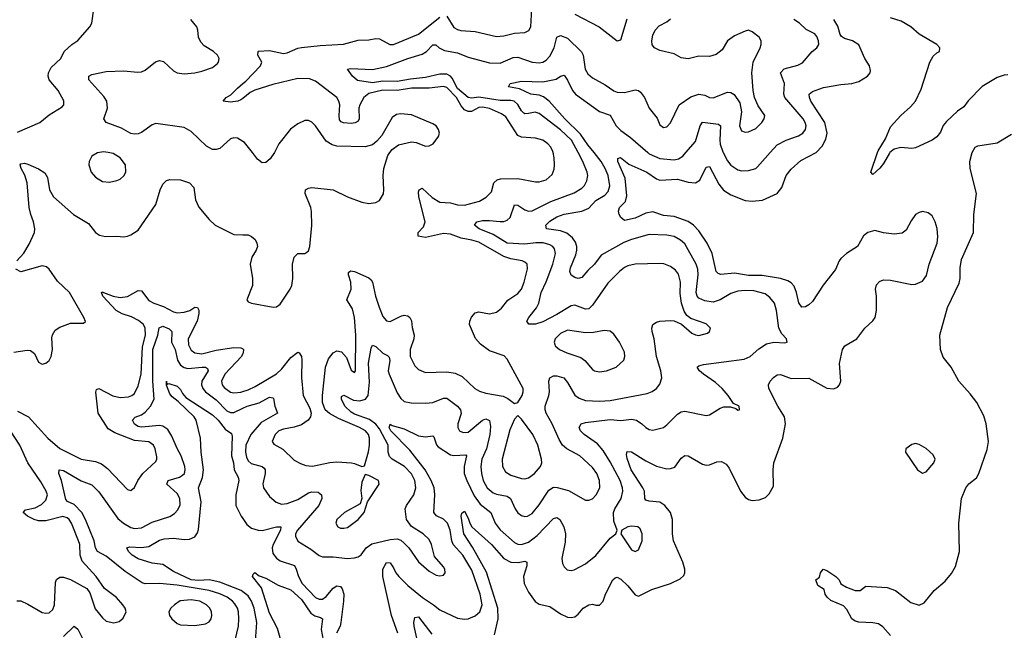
# Model space of a CAD drawing. Header units: inches. Extents: x 1843162 to 1959474, y 907081 to 1016326.
# Tile 519 of 656: x 1908743 to 1914290, y 997306 to 1000750. Entities that reach past the tile are written whole.
import ezdxf

# ---------------------------------------------------------------- set-up
doc = ezdxf.new("R2010")
doc.units = ezdxf.units.IN
doc.header["$MEASUREMENT"] = 0
for name, color, linetype in [('B9000', 7, 'Continuous'), ('B9010', 7, 'Continuous'), ('B9909', 7, 'Continuous'), ('B9919', 7, 'Continuous')]:
    doc.layers.add(name, color=color, linetype=linetype)

msp = doc.modelspace()

# ---------------------------------------------------------------- linework, layer by layer
at = {"layer": 'B9000', "color": 5}
for points, elevation in [([(1908730, 1000114.7), (1908857.2, 1000170), (1908910, 1000213), (1908982.9, 1000257.1), (1908991.8, 1000270), (1908991.3, 1000291.3), (1908960.7, 1000350), (1908909.6, 1000410), (1908903.5, 1000430), (1908905.7, 1000450), (1908920.7, 1000479.3), (1908975.6, 1000530), (1908994.5, 1000570), (1909037, 1000610), (1909070, 1000632.7), (1909137.6, 1000710), (1909149.6, 1000730), (1909161.6, 1000810)], 540), ([(1910000, 1000063.1), (1909970, 1000082), (1909950, 1000083.9), (1909930, 1000078), (1909870, 1000023.5), (1909850, 1000017.3), (1909830, 1000018.2), (1909796.3, 1000036.3), (1909710, 1000118.5), (1909670, 1000142), (1909510, 1000164.7), (1909490, 1000157.2), (1909430, 1000114.1), (1909410, 1000106), (1909390, 1000104.2), (1909370, 1000108.1), (1909316.9, 1000136.9), (1909230, 1000169.9), (1909216.5, 1000190), (1909238.8, 1000250), (1909233.5, 1000290), (1909217, 1000317), (1909133.6, 1000410), (1909132.6, 1000430), (1909150, 1000440.6), (1909230, 1000456.8), (1909330, 1000461.5), (1909406.3, 1000453.7), (1909430, 1000455.6), (1909450, 1000464.2), (1909508.3, 1000511.7), (1909530, 1000518.5), (1909552.8, 1000512.8), (1909610, 1000460.1), (1909630.5, 1000450.5), (1909670, 1000444.8), (1909730, 1000449.2), (1909770, 1000459.3), (1909830, 1000480.4), (1909857.9, 1000502.1), (1909863.7, 1000510), (1909867.1, 1000530), (1909858.6, 1000550), (1909835.2, 1000570), (1909782.5, 1000602.5), (1909763, 1000623), (1909750.8, 1000650), (1909747.1, 1000690), (1909740.5, 1000710), (1909708.3, 1000750)], 520), ([(1910000, 1000305.4), (1909990, 1000297.3), (1909972.2, 1000290), (1909930, 1000284.5), (1909889.3, 1000290), (1909907.3, 1000310), (1909933.7, 1000326.3), (1909970, 1000364.1), (1910000, 1000389.1)], 480), ([(1909242, 1000000), (1909215.8, 1000004.2), (1909192.9, 1000000)], 540)]:
    msp.add_lwpolyline(points, dxfattribs=dict(at, elevation=elevation))
at = {"layer": 'B9010', "color": 5}
for points, elevation in [([(1910000, 1000389.1), (1910016.8, 1000403.2), (1910099.8, 1000490), (1910108.2, 1000510), (1910084.8, 1000550), (1910086, 1000570), (1910088.8, 1000571.2), (1910150, 1000575.5), (1910230, 1000558.9), (1910250, 1000562), (1910310, 1000588.7), (1910330, 1000592.4), (1910435.2, 1000604.8), (1910568.4, 1000611.6), (1910650, 1000633.5), (1910710, 1000636.1), (1910750, 1000643), (1910770, 1000640.7), (1910829.4, 1000609.4), (1910850, 1000610.2), (1910990, 1000667), (1911110, 1000763.8)], 480), ([(1911150, 1000768.9), (1911190, 1000706), (1911210, 1000694), (1911229.2, 1000689.2), (1911310, 1000682.2), (1911430, 1000655.2), (1911470, 1000659.2), (1911530, 1000673), (1911590, 1000676.5), (1911611.8, 1000688.2), (1911622.6, 1000710), (1911629.1, 1000810)], 480), ([(1911870, 1000780.8), (1912008.5, 1000708.5), (1912110, 1000630.5), (1912130, 1000636.3), (1912166.4, 1000753.6)], 480), ([(1913576.2, 1000000), (1913579.6, 1000010), (1913621.9, 1000078.1), (1913650, 1000146), (1913707.1, 1000210), (1913762.4, 1000257.6), (1913790.8, 1000290), (1913822.6, 1000357.4), (1913871.5, 1000510), (1913890, 1000543.7), (1913910, 1000562.5), (1913925.1, 1000570), (1913926.9, 1000590), (1913911.2, 1000610), (1913810, 1000666.9), (1913763, 1000710), (1913710, 1000741.6), (1913650, 1000760.6)], 380), ([(1911889.6, 1000000), (1911851.6, 1000070), (1911790, 1000128.5), (1911670, 1000219.8), (1911647.2, 1000227.2), (1911610, 1000220.2), (1911590, 1000219), (1911583.1, 1000223.1), (1911570, 1000234.8), (1911550, 1000271.8), (1911529.2, 1000289.2), (1911510, 1000293.5), (1911450, 1000294.5), (1911330, 1000313.4), (1911290, 1000306.8), (1911270, 1000310.7), (1911210, 1000361), (1911179.3, 1000419.3), (1911170, 1000430.7), (1911150, 1000442.1), (1911110, 1000442.5), (1911030, 1000422.8), (1910945.3, 1000414.7), (1910870, 1000401.2), (1910790, 1000402), (1910730, 1000393.9), (1910647.3, 1000407.3), (1910618.7, 1000430), (1910589.2, 1000470), (1910606.3, 1000473.7), (1910730, 1000468.9), (1910810, 1000485.7), (1910930, 1000530.6), (1911010, 1000554.2), (1911035.9, 1000570), (1911070, 1000607.2), (1911088, 1000608), (1911107.1, 1000590), (1911136.2, 1000576.2), (1911210, 1000561.8), (1911270, 1000537.2), (1911390, 1000505.7), (1911450, 1000504.5), (1911524.1, 1000535.9), (1911550, 1000538.5), (1911630, 1000510.1), (1911670, 1000506.6), (1911690, 1000510.2), (1911710, 1000521.8), (1911730, 1000544.1), (1911753.5, 1000590), (1911769.4, 1000650.6), (1911790, 1000661.1), (1911830, 1000644.8), (1911908.3, 1000568.3), (1911918, 1000550), (1911929.4, 1000470), (1911944.7, 1000444.7), (1911970, 1000420.7), (1912041.3, 1000381.3), (1912090, 1000348.3), (1912110, 1000341.2), (1912150, 1000338), (1912210, 1000353.1), (1912230, 1000350.4), (1912241.4, 1000341.4), (1912262.4, 1000310), (1912290.4, 1000250), (1912333.9, 1000193.9), (1912350, 1000157.3), (1912370, 1000141.3), (1912390, 1000144.9), (1912410, 1000168), (1912458.3, 1000270), (1912524.7, 1000315.3), (1912570, 1000329.4), (1912603, 1000323), (1912630, 1000311.1), (1912650, 1000309.3), (1912730, 1000341), (1912750, 1000338.8), (1912768.1, 1000328.1), (1912800.6, 1000280.6), (1912809.4, 1000230), (1912798.5, 1000150), (1912810, 1000122.4), (1912830, 1000114.9), (1912850, 1000117.8), (1912890, 1000136.5), (1912925.1, 1000170), (1912938, 1000190), (1912940.5, 1000210), (1912903.8, 1000263.8), (1912882.6, 1000310), (1912874.8, 1000350), (1912867.7, 1000450), (1912876.1, 1000510), (1912915.4, 1000590), (1912921.3, 1000610), (1912919.7, 1000630), (1912909.5, 1000650), (1912870, 1000680.7), (1912850, 1000689.5), (1912830, 1000685.1), (1912770, 1000657.6), (1912730.2, 1000629.7), (1912700.4, 1000579.6), (1912666.6, 1000553.4), (1912630, 1000541), (1912570, 1000543.5), (1912510, 1000528.8), (1912470, 1000534.6), (1912430, 1000556.2), (1912350, 1000575.7), (1912318.9, 1000590), (1912307.4, 1000607.4), (1912304.2, 1000630), (1912310, 1000662), (1912323.5, 1000690), (1912345.2, 1000714.8), (1912390, 1000737.5), (1912410, 1000753.8)], 460), ([(1912971.6, 1000000), (1913010, 1000043.6), (1913061.6, 1000070), (1913130, 1000093.5), (1913155.3, 1000110), (1913170.4, 1000129.6), (1913173.3, 1000150), (1913169.1, 1000170), (1913158.1, 1000190), (1913054.1, 1000310), (1913047.6, 1000330), (1913052.6, 1000390), (1913029.8, 1000450), (1913050, 1000471.7), (1913126.3, 1000493.7), (1913153.1, 1000506.9), (1913207.3, 1000570), (1913233.6, 1000590), (1913245.1, 1000610), (1913243.5, 1000630), (1913235, 1000655), (1913222, 1000670), (1913174.6, 1000694.6), (1913136.4, 1000730), (1913104.4, 1000750)], 440), ([(1913230.3, 1000000), (1913264.4, 1000035.6), (1913285.1, 1000074.9), (1913291.5, 1000110), (1913279.4, 1000170), (1913201.1, 1000290), (1913192.1, 1000310), (1913190.9, 1000330), (1913210, 1000344.7), (1913272.7, 1000367.3), (1913370, 1000384.3), (1913431.3, 1000388.7), (1913470, 1000400.2), (1913519.7, 1000430), (1913534, 1000450), (1913537.2, 1000462.8), (1913530.9, 1000490), (1913505.5, 1000530), (1913470, 1000607.8), (1913435.6, 1000630), (1913390, 1000642.9), (1913373.9, 1000653.9), (1913366.1, 1000666.1), (1913352.2, 1000712.2), (1913329.9, 1000750)], 420), ([(1911979, 1000000), (1911943.9, 1000043.9), (1911903.2, 1000103.2), (1911814.8, 1000190), (1911725.6, 1000290), (1911693.8, 1000313.8), (1911670, 1000323.7), (1911622.9, 1000330), (1911559.2, 1000359.2), (1911497.2, 1000370), (1911507.3, 1000390), (1911570, 1000403.2), (1911690, 1000399.4), (1911765.9, 1000414.1), (1911790, 1000431.4), (1911810, 1000436), (1911830, 1000408.9), (1911857.2, 1000350), (1911875.5, 1000330), (1912010, 1000230.9), (1912070.1, 1000210.1), (1912104.3, 1000150), (1912130, 1000124.8), (1912184.5, 1000084.5), (1912281.6, 1000000)], 440), ([(1914310, 1000438.5), (1914290, 1000437.2), (1914250, 1000423.9), (1914166.5, 1000373.5), (1914087.7, 1000292.3), (1914061.9, 1000258.1), (1914026.6, 1000233.4), (1913964.7, 1000175.3), (1913946.7, 1000153.2), (1913930, 1000114.7), (1913910, 1000088.5), (1913884, 1000070), (1913790, 1000027.1), (1913770, 1000023.5), (1913707.7, 1000027.7), (1913670, 1000019.8), (1913645.9, 1000000)], 380), ([(1911748.4, 1000000), (1911746.9, 1000006.9), (1911735.4, 1000030), (1911718, 1000050), (1911689.8, 1000069.8), (1911650, 1000081.6), (1911570, 1000086), (1911550, 1000095.7), (1911481.6, 1000201.6), (1911457.6, 1000217.6), (1911390, 1000249.5), (1911350, 1000256.8), (1911330, 1000253.8), (1911288, 1000232), (1911270, 1000231), (1911250, 1000241), (1911230, 1000264.3), (1911204.6, 1000310), (1911150, 1000366.7), (1911130, 1000373.1), (1911050, 1000363), (1910950, 1000363.5), (1910870, 1000350.7), (1910790, 1000351.4), (1910710, 1000332.3), (1910681.5, 1000310), (1910659, 1000270), (1910654.2, 1000250), (1910654.9, 1000190), (1910650, 1000178), (1910632.9, 1000167.1), (1910610, 1000164.3), (1910567.5, 1000167.5), (1910554, 1000174), (1910545.3, 1000185.3), (1910542.3, 1000210), (1910546.8, 1000270), (1910541.9, 1000290), (1910529.9, 1000310), (1910410, 1000402.6), (1910375.1, 1000415.1), (1910310, 1000417.1), (1910170, 1000384.3), (1910067.2, 1000352.8), (1910041, 1000339), (1910000, 1000305.4)], 480), ([(1910828.7, 1000000), (1910841.8, 1000018.2), (1910877.1, 1000042.9), (1910950, 1000061.1), (1910977.3, 1000057.3), (1911030, 1000036.9), (1911050, 1000038.3), (1911073, 1000050), (1911103, 1000090), (1911107.8, 1000110), (1911103.6, 1000130), (1911089.6, 1000150), (1911070, 1000162.6), (1910950, 1000213.2), (1910890, 1000218.6), (1910865.6, 1000214.4), (1910841.3, 1000198.7), (1910783, 1000097), (1910755.9, 1000064.1), (1910730, 1000043.9), (1910690, 1000032), (1910530, 1000035.8), (1910503.2, 1000043.2), (1910470, 1000064.5), (1910410, 1000151), (1910390, 1000171.7), (1910370, 1000181.1), (1910350, 1000180.2), (1910310, 1000162.8), (1910268.2, 1000131.8), (1910203.2, 1000050), (1910179, 1000001), (1910178.4, 1000000)], 520), ([(1912496.7, 1000000), (1912550, 1000063.1), (1912576.8, 1000150), (1912590, 1000172.2), (1912679.5, 1000159.5), (1912690.8, 1000150), (1912687, 1000070), (1912690, 1000046.7), (1912703.9, 1000003.9), (1912706, 1000000)], 440), ([(1914109.9, 1000000), (1914110, 1000000.2), (1914127.1, 1000030), (1914141.6, 1000038.4), (1914250, 1000054.6), (1914330, 1000104.2)], 380), ([(1910054.7, 1000000), (1910010, 1000056.8), (1910000, 1000063.1)], 520)]:
    msp.add_lwpolyline(points, dxfattribs=dict(at, elevation=elevation))
at = {"layer": 'B9909', "color": 5}
for points, elevation in [([(1909192.9, 1000000), (1909182, 999998), (1909150, 999979.3), (1909134.9, 999950), (1909132.4, 999930), (1909146.4, 999890), (1909170, 999861.6), (1909210, 999836.4), (1909250, 999833.7), (1909290, 999842), (1909310, 999850.5), (1909330, 999868), (1909340.7, 999890), (1909339.6, 999930), (1909309.6, 999970), (1909270, 999995.5), (1909242, 1000000)], 540), ([(1908727.8, 999390), (1908766.5, 999433.5), (1908797.3, 999482.7), (1908825.9, 999550), (1908828.8, 999570), (1908821.3, 999610), (1908805.2, 999650), (1908796, 999690), (1908785.7, 999830), (1908772.2, 999872.2), (1908751.1, 999910), (1908745.4, 999930), (1908750, 999936.4), (1908770, 999940.3), (1908790, 999934.9), (1908848.5, 999908.5), (1908885.7, 999885.7), (1908900.3, 999860.3), (1908911.6, 999790), (1908933, 999750), (1909045.7, 999650), (1909130, 999600.3), (1909170, 999548.7), (1909193.8, 999533.8), (1909226.9, 999526.9), (1909289.1, 999529.1), (1909330, 999524.4), (1909350, 999527.8), (1909370, 999535.3), (1909410, 999563.1), (1909510, 999706.7), (1909534, 999790), (1909550, 999822.4), (1909570, 999841.7), (1909590, 999848.9), (1909650, 999846.5), (1909700.5, 999830), (1909723.8, 999803.8), (1909733.9, 999733.9), (1909752.7, 999692.7), (1909810, 999622), (1909844.9, 999590), (1909950, 999538), (1910000, 999536.8)], 520), ([(1908710, 998873.9), (1908786.1, 998886.1), (1908803.7, 998883.7), (1908826.7, 998866.7), (1908850, 998818), (1908870, 998807), (1908890, 998811.8), (1908910, 998827.2), (1908920.8, 998850), (1908928, 998890), (1908924.4, 998955.6), (1908927.5, 998972.5), (1908942.2, 998997.8), (1908970, 999016), (1909030, 999038.6), (1909102, 999038), (1909113.2, 999046.8), (1909104.5, 999070), (1909023, 999210), (1908955.5, 999275.5), (1908910, 999341.6), (1908894.8, 999354.8), (1908870, 999361), (1908750, 999328.1), (1908722, 999342)], 520), ([(1908730, 998541), (1908792.2, 998510), (1908901.5, 998390), (1908970, 998330.2), (1909090, 998271.6), (1909170, 998257.7), (1909203.8, 998243.8), (1909237.5, 998217.5), (1909350, 998100.4), (1909370, 998094), (1909389.6, 998110.4), (1909408, 998150), (1909436.4, 998190), (1909510, 998257.1), (1909515.8, 998270), (1909515.5, 998284.5), (1909507, 998330), (1909497.2, 998350), (1909470, 998368), (1909390, 998376.2), (1909278.7, 998418.7), (1909242.2, 998442.2), (1909184.7, 998530), (1909171.9, 998648.1), (1909176.1, 998663.9), (1909190, 998670.2), (1909268.9, 998628.9), (1909310, 998618.6), (1909356.7, 998623.3), (1909375.1, 998630), (1909390, 998641.8), (1909410, 998685.3), (1909427.5, 998750), (1909435, 998905), (1909451.2, 998970), (1909450.6, 999010), (1909441.1, 999030), (1909412.6, 999052.6), (1909373.5, 999073.5), (1909321, 999090), (1909286.6, 999110), (1909211.1, 999190), (1909203.5, 999210), (1909205.9, 999214.1), (1909270, 999190.9), (1909310, 999183.2), (1909350, 999188.8), (1909410, 999221.8), (1909430, 999220.8), (1909470, 999165), (1909498.3, 999150), (1909552.8, 999132.8), (1909610, 999101.6), (1909630, 999097), (1909670, 999099.9), (1909701.5, 999110), (1909730, 999128.5), (1909745.9, 999125.9), (1909752.1, 999112.1), (1909752.5, 999092.5), (1909743.3, 999050), (1909691.6, 998950), (1909694.8, 998914.8), (1909710, 998885.4), (1909730.6, 998870.6), (1909770, 998865.7), (1909850, 998885.1), (1909950, 998899.9), (1909990, 998899.7), (1910000, 998893.2)], 480), ([(1909958, 997250), (1909976.7, 997330), (1909977.5, 997370), (1909975.9, 997410), (1909969.9, 997430), (1909954.8, 997454.8), (1909942.1, 997470), (1909912.3, 997492.3), (1909871.6, 997511.6), (1909811.1, 997531.1), (1909630, 997560.6), (1909530, 997569.5), (1909450, 997568.8), (1909433.8, 997573.8), (1909336.9, 997636.9), (1909230, 997723.7), (1909181.6, 997750), (1909171.2, 997771.2), (1909163.3, 997810), (1909114.8, 997930), (1909093.5, 997970), (1909050, 998014.9), (1909013, 998033), (1909003.2, 998043.2), (1908979.4, 998150), (1908964.2, 998190), (1908966, 998210), (1908990, 998206.5), (1909089, 998149), (1909150, 998125.8), (1909190, 998086.5), (1909296.8, 997936.8), (1909328.3, 997910), (1909370, 997886.5), (1909390, 997880.5), (1909430, 997883.5), (1909490, 997916), (1909590, 997948.5), (1909614.7, 997965.3), (1909634.2, 997985.8), (1909646.6, 998013.4), (1909646.1, 998050), (1909630, 998077.6), (1909572.8, 998130), (1909579.2, 998150), (1909643.5, 998170), (1909660, 998180), (1909671.2, 998190), (1909676.2, 998210), (1909674.2, 998230), (1909653.1, 998290), (1909630, 998331), (1909601.3, 998401.3), (1909577.8, 998437.8), (1909550, 998457.4), (1909530, 998460.9), (1909430, 998451.6), (1909410, 998456.1), (1909390, 998469.2), (1909378.5, 998490), (1909393.1, 998506.9), (1909430, 998521.6), (1909450, 998535.6), (1909479.6, 998570), (1909500.1, 998610), (1909493.1, 998710), (1909493.4, 998890), (1909521, 998970), (1909529, 999011), (1909550, 999020.6), (1909585.5, 999005.5), (1909600.2, 998990), (1909598.5, 998930), (1909618.3, 998890), (1909632.2, 998830), (1909650, 998800.8), (1909670, 998787.7), (1909690, 998782.8), (1909770.5, 998790.5), (1909790.6, 998790), (1909802, 998782), (1909805.8, 998770), (1909769.6, 998710), (1909768, 998690), (1909775.8, 998670), (1909790.1, 998650), (1909850, 998606.3), (1909910, 998543.6), (1909930, 998534.1), (1909950, 998533.7), (1910000, 998558)], 460), ([(1910000, 998866.1), (1909992.2, 998850), (1909898.8, 998750), (1909880.1, 998710), (1909884.4, 998690), (1909895.2, 998675.1), (1909930, 998649.5), (1909950, 998645), (1909990, 998649.6), (1910000, 998652.7)], 480), ([(1910000, 997523.2), (1909990.4, 997530.4), (1909870, 997577.2), (1909810, 997590.3), (1909750, 997586.2), (1909710, 997591.2), (1909610, 997637.5), (1909550, 997677.6), (1909490, 997683.5), (1909410, 997708.6), (1909376, 997730), (1909356.9, 997750), (1909347.8, 997770), (1909363.3, 997776.7), (1909430, 997772.7), (1909470, 997778), (1909530, 997813.4), (1909557.9, 997822.1), (1909610, 997824.6), (1909670, 997817.5), (1909699.9, 997820.1), (1909730, 997833.7), (1909744.5, 997855.5), (1909750, 997874), (1909765.7, 998030), (1909749.9, 998110), (1909773, 998167), (1909779.2, 998210), (1909766.4, 998310), (1909762.1, 998390), (1909736.8, 998490), (1909726, 998510), (1909637, 998597), (1909602, 998622), (1909590, 998639.5), (1909570, 998689), (1909570, 998710.8), (1909572, 998692), (1909582.7, 998697.3), (1909630, 998683.2), (1909650, 998663.6), (1909661.1, 998641.1), (1909679.5, 998619.5), (1909830, 998521), (1909861.2, 998490), (1909900.2, 998440.2), (1909936.6, 998416.6), (1909940.7, 998400.7), (1909936.8, 998290), (1909948.6, 998250), (1909952.3, 998210), (1909973.3, 998170), (1909978.1, 998150), (1909961.6, 998070), (1909960.5, 998010), (1909991.6, 997950), (1910000, 997937.1)], 440), ([(1908727.9, 997472.1), (1908750, 997471.3), (1908790, 997453.8), (1908870, 997407), (1908890, 997402.3), (1908910, 997404.2), (1908930, 997422.6), (1908940.2, 997450), (1908944.3, 997575.7), (1908950, 997591.8), (1908970, 997605.3), (1908990, 997605.8), (1909030, 997592.2), (1909121.1, 997541.1), (1909137.7, 997517.7), (1909167.8, 997427.8), (1909210, 997375.3), (1909230, 997358), (1909272.9, 997347.1), (1909304.2, 997355.8), (1909325.3, 997374.7), (1909343.6, 997410), (1909338, 997430), (1909324.7, 997450), (1909289.6, 997490), (1909221.3, 997541.3), (1909174.2, 997610), (1909096.1, 997696.1), (1909083.2, 997730), (1909081.5, 997790), (1909075.3, 997810), (1909035.6, 997910), (1909021.8, 997930), (1909010, 997939.9), (1908987, 997947), (1908890, 997923.2), (1908850, 997923.7), (1908825.3, 997930), (1908787, 997950), (1908762.6, 997970), (1908775.5, 997984.5), (1908830, 997995.7), (1908865.4, 998014.6), (1908890, 998039.3), (1908899.4, 998070), (1908892.8, 998090), (1908862.7, 998142.7), (1908789.9, 998250), (1908745, 998350), (1908692.3, 998430)], 480), ([(1908990, 997271), (1909050, 997328.9), (1909070, 997311.7), (1909110, 997232.8)], 460)]:
    msp.add_lwpolyline(points, dxfattribs=dict(at, elevation=elevation))
at = {"layer": 'B9909', "color": 5, "elevation": 480}
msp.add_lwpolyline([(1909710, 997478), (1909648.2, 997471.8), (1909614.9, 997450), (1909594.9, 997430), (1909583.8, 997410), (1909586.7, 997390), (1909600.4, 997370), (1909630, 997344.6), (1909650, 997336), (1909730, 997332.6), (1909790, 997342.6), (1909810, 997354.4), (1909821.1, 997370), (1909826.2, 997390), (1909823.5, 997410), (1909813.8, 997430), (1909795.6, 997450), (1909757.6, 997470)], close=True, dxfattribs=at)
at = {"layer": 'B9919', "color": 5}
for points, elevation in [([(1910000, 998558), (1910024.8, 998570), (1910091.7, 998588.3), (1910150, 998620.7), (1910170, 998617.6), (1910173.1, 998613.1), (1910181.4, 998570), (1910195.9, 998530), (1910102.9, 998477.1), (1910044.8, 998410), (1910017.1, 998350), (1910016.3, 998310), (1910021.7, 998281.7), (1910030, 998261.8), (1910046.7, 998246.7), (1910110.1, 998230.1), (1910120, 998220), (1910126.2, 998210), (1910126, 998190), (1910112.6, 998132.6), (1910117.7, 998110), (1910150, 998060.4), (1910187.7, 998027.7), (1910218, 998018), (1910250, 998020.2), (1910310, 998043.8), (1910370, 998081.9), (1910390, 998086.5), (1910424, 998084), (1910444.2, 998070), (1910446.2, 998050), (1910428.1, 998010), (1910307.9, 997870), (1910297.7, 997850), (1910296.7, 997836.7), (1910310, 997808.2), (1910383.2, 997763.2), (1910430, 997727.8), (1910450, 997720.8), (1910510, 997720.2), (1910590, 997711), (1910630, 997713.8), (1910650, 997719.2), (1910668, 997732), (1910695.3, 997770), (1910726.6, 997793.4), (1910830, 997818.5), (1910870, 997822.2), (1910890, 997814), (1910910, 997796.9), (1910935, 997770), (1910990, 997692), (1911050, 997639.5), (1911090, 997616.4), (1911110, 997613), (1911130, 997617.3), (1911140.9, 997630), (1911138.7, 997650), (1911130, 997663.7), (1911081.1, 997721.1), (1911062.5, 997790), (1911050, 997817.2), (1911016.4, 997850), (1910950.9, 997890.9), (1910922.6, 997930), (1910915.4, 997990), (1910922.4, 998010), (1910964.5, 998070), (1910975.4, 998110), (1910968.5, 998150), (1910950, 998187.4), (1910911.2, 998230), (1910842.2, 998270), (1910825.8, 998285.8), (1910818.8, 998310), (1910818.7, 998350), (1910770, 998441.2), (1910750, 998468.4), (1910714.2, 998494.2), (1910630, 998524.8), (1910610, 998536.4), (1910575, 998570), (1910556.1, 998610), (1910556.2, 998623.8), (1910570, 998632.1), (1910623, 998603), (1910660.4, 998599.5), (1910690.6, 998609.4), (1910706.6, 998630), (1910714.8, 998705.2), (1910707.9, 998812.1), (1910722.8, 998897.2), (1910730, 998913.4), (1910750, 998906), (1910790, 998868.2), (1910815.7, 998855.7), (1910825.4, 998845.4), (1910827.7, 998827.7), (1910820.1, 998770), (1910825.3, 998750), (1910870, 998644.9), (1910890, 998613.8), (1910910, 998596.9), (1910949.3, 998589.3), (1911030, 998586.2), (1911070, 998591), (1911130, 998615.5), (1911150, 998615.2), (1911209.2, 998569.2), (1911226, 998550), (1911230.8, 998529.3), (1911211.4, 998470), (1911211.7, 998450), (1911221.3, 998430), (1911240.9, 998420.9), (1911270, 998423.5), (1911350, 998491.6), (1911370, 998498.9), (1911389.3, 998489.3), (1911395.5, 998455.5), (1911391.5, 998410), (1911372.6, 998330), (1911347.8, 998270), (1911340.9, 998230), (1911344.5, 998190), (1911354.8, 998150), (1911376.8, 998110), (1911410, 998082), (1911430, 998073.6), (1911490, 998062.2), (1911507.6, 998050), (1911534.3, 997990), (1911550, 997968.1), (1911570, 997953.4), (1911590, 997947.3), (1911604, 997950), (1911630, 997965.2), (1911670, 998013.8), (1911724.3, 998095.7), (1911750, 998112.1), (1911771.6, 998111.6), (1911834.4, 998094.4), (1911930, 998039.5), (1911950, 998038.9), (1911970, 998047.4), (1911991.7, 998070), (1912011.3, 998110), (1912010.5, 998150), (1911994.9, 998190), (1911970, 998224.4), (1911899.3, 998290), (1911826.4, 998330), (1911800.6, 998350), (1911781.7, 998381.7), (1911743.6, 998470), (1911709.2, 998530), (1911703.2, 998550), (1911704.5, 998570), (1911725.2, 998630), (1911728.1, 998650), (1911724.1, 998710), (1911729.8, 998730.2), (1911750, 998740.2), (1911770, 998740.6), (1911808.8, 998728.8), (1911830, 998703.1), (1911871.7, 998631.7), (1911894.5, 998614.5), (1911930, 998602.7), (1912010, 998597.5), (1912070, 998601), (1912279.1, 998640.9), (1912307.3, 998652.7), (1912331.2, 998670), (1912350, 998693.4), (1912360.4, 998730), (1912355.5, 998770), (1912331.4, 998850), (1912317.3, 998950), (1912306, 998990), (1912304, 999010), (1912309.9, 999030.1), (1912330, 999043.9), (1912350, 999049.3), (1912410, 999053.5), (1912430.2, 999050.2), (1912472, 999032), (1912530, 998982.3), (1912550, 998971.7), (1912570, 998969.2), (1912617.8, 998982.2), (1912629.4, 998990), (1912634.5, 999010), (1912610, 999035.1), (1912524.8, 999064.8), (1912501.8, 999081.8), (1912486.4, 999106.4), (1912471.2, 999151.2), (1912464.8, 999204.9), (1912466, 999270), (1912454.6, 999314.6), (1912437.2, 999337.2), (1912410, 999356.8), (1912371.9, 999371.9), (1912350, 999375), (1912209.8, 999369.8), (1912170, 999361.5), (1912150, 999351.5), (1912123.2, 999330), (1912057.4, 999262.6), (1911970, 999139.8), (1911950, 999119.1), (1911930, 999116.8), (1911870, 999139.9), (1911850, 999136.4), (1911770, 999086.2), (1911690, 999045.7), (1911650, 999032.8), (1911612.5, 999032.5), (1911601.1, 999050), (1911611.7, 999070), (1911655.4, 999124.6), (1911668.7, 999150), (1911680.7, 999210), (1911709.9, 999270.1), (1911746, 999370), (1911761.5, 999430), (1911756.9, 999456.9), (1911747.4, 999470), (1911730, 999480.6), (1911691.9, 999491.9), (1911651.5, 999491.5), (1911590, 999482.6), (1911490, 999488.7), (1911410, 999538.8), (1911332.4, 999570), (1911305.4, 999590), (1911319.6, 999610), (1911350, 999616.6), (1911390, 999617.8), (1911450, 999610.6), (1911470, 999611.3), (1911490, 999618.3), (1911505.7, 999634.3), (1911530, 999705.3), (1911550, 999703.2), (1911590, 999676.8), (1911610, 999670.1), (1911630, 999672.3), (1911736.5, 999723.5), (1911866.8, 999773.2), (1911910, 999799.1), (1911924.9, 999815.1), (1911939, 999841), (1911943.2, 999870), (1911939.9, 999890), (1911916.7, 999950), (1911889.6, 1000000)], 460), ([(1910000, 998652.7), (1910030, 998661.9), (1910070, 998681.2), (1910190, 998752.4), (1910220, 998780), (1910270, 998844.7), (1910310, 998875.3), (1910318, 998870), (1910330, 998850.8), (1910331.9, 998831.9), (1910331.4, 998731.4), (1910340.3, 998630), (1910377.7, 998557.7), (1910384.9, 998530), (1910382.4, 998510), (1910368, 998490), (1910330, 998465.2), (1910290, 998451.6), (1910230, 998440.9), (1910202.7, 998430), (1910182.6, 998410), (1910166, 998370), (1910175.9, 998355.9), (1910226.5, 998326.5), (1910290, 998266), (1910325.8, 998245.8), (1910355.5, 998235.5), (1910392.1, 998232.1), (1910490, 998252.1), (1910530, 998255.1), (1910612, 998250), (1910630, 998247.2), (1910670, 998230.5), (1910686.3, 998233.7), (1910707.5, 998312.5), (1910713.9, 998350), (1910714.2, 998390), (1910707.9, 998410), (1910690.6, 998430), (1910658, 998450), (1910540.1, 998500.1), (1910488.2, 998528.2), (1910464.6, 998550), (1910449.8, 998590), (1910449.8, 998629.8), (1910466.6, 998790), (1910483.7, 998836.3), (1910510, 998871.3), (1910530, 998881.8), (1910555.5, 998875.5), (1910583.5, 998843.5), (1910610, 998773.4), (1910630, 998759.3), (1910635.3, 998770), (1910637.4, 998970), (1910630.2, 999070.2), (1910619, 999119), (1910586.9, 999170), (1910611.4, 999230), (1910609.5, 999269.5), (1910596.4, 999310), (1910596.2, 999323.8), (1910606.3, 999333.7), (1910630, 999330.2), (1910710, 999294.5), (1910723.1, 999283.1), (1910730.9, 999270), (1910747.8, 999190), (1910767.9, 999127.9), (1910790, 999075.3), (1910810, 999050.3), (1910830, 999046.9), (1910890, 999077.4), (1910910, 999082.3), (1910930, 999079.1), (1910941.7, 999070), (1910950.2, 999050.2), (1910953.8, 999013.8), (1910965.1, 998970), (1910964.3, 998950), (1910942.8, 998890), (1910942.3, 998850), (1910970, 998796.5), (1910990, 998776.5), (1911030, 998760.6), (1911150, 998764.2), (1911196.5, 998756.5), (1911236.8, 998736.8), (1911307, 998670), (1911334.6, 998654.6), (1911370, 998642.7), (1911467, 998627), (1911494, 998614), (1911530, 998584.9), (1911550, 998590.6), (1911573.5, 998630), (1911579.8, 998650), (1911579.1, 998670), (1911490, 998835.1), (1911473.2, 998853.2), (1911390, 998882), (1911338.6, 998918.6), (1911311.6, 998951.6), (1911277.3, 999030), (1911279, 999050), (1911288.2, 999071.8), (1911310, 999096.9), (1911330, 999101.6), (1911390, 999091), (1911430, 999099.7), (1911457.7, 999122.3), (1911492.7, 999167.3), (1911550, 999204.9), (1911570, 999230.4), (1911585.2, 999270), (1911604.7, 999344.7), (1911602, 999370), (1911590, 999382.7), (1911574.5, 999390), (1911510, 999400.5), (1911470, 999414.1), (1911330, 999494.4), (1911290, 999506.7), (1911230, 999516.6), (1911170, 999540.7), (1911130, 999544.5), (1911030, 999521.6), (1910988.6, 999528.6), (1910988.4, 999550), (1911018.4, 999581.6), (1911026.9, 999610), (1910991.7, 999750), (1910990, 999778), (1910993.3, 999790), (1911010, 999799.7), (1911066.3, 999746.3), (1911110, 999721), (1911170, 999716.1), (1911210, 999704.6), (1911250, 999702.8), (1911334.4, 999725.6), (1911372, 999748), (1911401, 999779), (1911415.3, 999830), (1911433, 999847), (1911451.6, 999851.6), (1911550, 999853), (1911650, 999835.2), (1911670, 999835.2), (1911710, 999846.4), (1911743.2, 999876.8), (1911754.1, 999905.9), (1911757.2, 999930), (1911755.1, 999970), (1911748.4, 1000000)], 480), ([(1910000, 999536.8), (1910030, 999536), (1910050, 999527.3), (1910070.2, 999510), (1910080.1, 999490), (1910082.6, 999470), (1910075.9, 999450), (1910050.2, 999410), (1910041, 999370), (1910055.2, 999290), (1910054.2, 999250), (1910023.6, 999170), (1910030, 999158.4), (1910050, 999150.3), (1910171.7, 999128.3), (1910190, 999130.3), (1910210, 999144.6), (1910267.8, 999230), (1910276.8, 999250), (1910282.9, 999290), (1910279.4, 999370), (1910290, 999410.4), (1910310, 999430.3), (1910350, 999431.6), (1910361.6, 999438.4), (1910370, 999446.4), (1910378.2, 999470), (1910389.3, 999589.3), (1910388, 999668), (1910383.7, 999690), (1910350.7, 999770), (1910353, 999790), (1910370, 999799.3), (1910390, 999802.7), (1910510, 999790.2), (1910591, 999751), (1910670, 999720.2), (1910710, 999712.1), (1910750, 999718.2), (1910770, 999730.3), (1910792.8, 999767.2), (1910795.4, 999790), (1910790.4, 999870), (1910795.2, 999910), (1910816.7, 999983.3), (1910828.7, 1000000)], 520), ([(1910178.4, 1000000), (1910155.2, 999964.9), (1910130, 999943.5), (1910110, 999942.9), (1910083.5, 999963.5), (1910054.7, 1000000)], 520), ([(1910874.4, 997290), (1910837.3, 997390), (1910788.5, 997610), (1910789.1, 997650), (1910810, 997687.4), (1910830, 997686.5), (1910850, 997658.7), (1910862.7, 997630), (1910880.2, 997610), (1910930, 997558.8), (1911011.9, 997490), (1911074.7, 997450), (1911110, 997421.2), (1911210, 997374), (1911250, 997367.9), (1911270, 997371), (1911310, 997387.3), (1911334.8, 997410), (1911348.3, 997450), (1911337.5, 997510), (1911290, 997645.1), (1911240.2, 997730), (1911185.5, 997790), (1911178.3, 997810), (1911169, 997870), (1911153.1, 997910), (1911130, 997932.5), (1911091.6, 997951.6), (1911076.5, 997970), (1911083, 998070), (1911077.9, 998110), (1911061.6, 998150), (1911027.1, 998210), (1910941.8, 998321.8), (1910833.7, 998430), (1910825.6, 998450), (1910830, 998468.2), (1910840.8, 998460.8), (1910910, 998441.4), (1910990, 998403), (1911030, 998396.4), (1911070, 998402), (1911076.6, 998396.6), (1911091.4, 998351.4), (1911100.4, 998340.4), (1911170, 998295.5), (1911190, 998291.1), (1911256.2, 998296.2), (1911261.3, 998290), (1911247.3, 998230), (1911247.9, 998190), (1911262.2, 998150), (1911304.6, 998064.5), (1911337.9, 998017.9), (1911396.8, 997970), (1911421.6, 997910), (1911450, 997872.9), (1911530, 997801.6), (1911550, 997792.1), (1911570, 997789.6), (1911610, 997802.2), (1911659.1, 997840.9), (1911750, 997935.6), (1911770, 997942.6), (1911786.4, 997930), (1911809.3, 997890), (1911818.3, 997850), (1911817.3, 997802.7), (1911798.3, 997710), (1911801.8, 997681.8), (1911810, 997664), (1911827.7, 997647.7), (1911850, 997643.7), (1911866.9, 997646.9), (1911930, 997681.5), (1911990, 997727.9), (1912070, 997825.3), (1912101.2, 997850), (1912109.4, 997870), (1912090, 997922), (1912089, 997970), (1912095.9, 997990), (1912132.1, 998050), (1912141.1, 998090), (1912139.3, 998110), (1912126.2, 998150), (1912070, 998256.5), (1912030, 998319.8), (1911998, 998358), (1911923.1, 998410), (1911902.3, 998430), (1911895.4, 998450), (1911906, 998470), (1911930, 998476.8), (1912070, 998494.3), (1912130, 998488.9), (1912190, 998496.6), (1912218.4, 998490), (1912248.8, 998470), (1912270, 998448.9), (1912290, 998438.3), (1912310, 998434.9), (1912370, 998450.3), (1912390, 998464), (1912450, 998524.7), (1912470, 998537.3), (1912490, 998542.4), (1912610, 998517.3), (1912630, 998520.9), (1912690, 998558), (1912710, 998565.5), (1912746.9, 998566.9), (1912777.3, 998557.3), (1912790, 998548), (1912798, 998550), (1912797.2, 998570), (1912764.1, 998584.1), (1912735.1, 998630), (1912700.3, 998670), (1912662.9, 998702.9), (1912596, 998750), (1912573.3, 998770), (1912559.3, 998790), (1912570, 998798), (1912595.5, 998804.5), (1912824.7, 998835.3), (1912858.9, 998850), (1912907.7, 998892.3), (1912950, 998921.1), (1912991.6, 998931.6), (1913053.1, 998926.9), (1913068, 998930), (1913062.7, 998950), (1913037.4, 998977.4), (1913019.3, 999010), (1913006.7, 999110), (1912995.4, 999150), (1912970, 999182.8), (1912943, 999203), (1912879.5, 999219.5), (1912830, 999222.3), (1912790, 999218.8), (1912750, 999205.2), (1912690, 999169.3), (1912650, 999156.6), (1912603.1, 999163.1), (1912570, 999178.7), (1912560.8, 999190), (1912554.5, 999210), (1912566.5, 999310), (1912563, 999343), (1912554.6, 999370), (1912490, 999484.7), (1912466.6, 999506.6), (1912430, 999526.6), (1912390, 999535), (1912290, 999538.4), (1912190, 999509.9), (1912147.8, 999492.2), (1912019.1, 999420.9), (1911982.2, 999370), (1911944.6, 999335.4), (1911910, 999294.8), (1911889.2, 999290), (1911870, 999295.3), (1911850, 999307.8), (1911843.5, 999330), (1911846.3, 999350), (1911875.8, 999424.2), (1911881.5, 999450), (1911881.5, 999470), (1911873.9, 999493.9), (1911858.3, 999518.3), (1911825.5, 999545.5), (1911790, 999559.3), (1911711.5, 999570), (1911707.1, 999590), (1911730, 999613.5), (1911770, 999638.2), (1911810, 999652.3), (1911910, 999669.4), (1911950, 999686), (1911990, 999728.9), (1912040.3, 999759.7), (1912059.2, 999780.8), (1912068.3, 999811.7), (1912058.8, 999870), (1912042.6, 999910), (1912019, 999950), (1911979, 1000000)], 440), ([(1911418.9, 997281.1), (1911439, 997370), (1911437, 997430), (1911373.5, 997633.5), (1911294, 997774), (1911245.1, 997850), (1911229.9, 997950.1), (1911234.5, 997965.5), (1911250, 997978.4), (1911270, 997939.1), (1911278.4, 997910), (1911291.1, 997890), (1911400.9, 997790), (1911471.1, 997711.1), (1911510, 997689.6), (1911551.9, 997688.1), (1911590, 997695.1), (1911600.3, 997690), (1911600.1, 997670), (1911582.2, 997610), (1911585.3, 997570), (1911610, 997520.9), (1911647.5, 997467.5), (1911670, 997453.4), (1911730, 997439.2), (1911790, 997399), (1911830, 997380.3), (1911850, 997377.6), (1911870, 997382.4), (1911890, 997397.1), (1911916.9, 997430), (1911950, 997450.3), (1911970, 997453.1), (1911990, 997447), (1912010, 997447.4), (1912030, 997470.5), (1912044, 997510), (1912084.4, 997590), (1912098.6, 997601.4), (1912110, 997605.3), (1912130, 997594.9), (1912170, 997556), (1912210, 997504.9), (1912230, 997498), (1912304.4, 997535.6), (1912410.7, 997569.3), (1912463.8, 997596.2), (1912484.8, 997615.3), (1912491, 997630), (1912490.9, 997650), (1912479.8, 997690), (1912426, 997810), (1912421.4, 997850), (1912421.4, 997930), (1912410, 997969.5), (1912378.5, 998010), (1912350, 998028.9), (1912290, 998033.6), (1912270, 998040.5), (1912265.5, 998050), (1912262.4, 998090), (1912254.1, 998110), (1912187.9, 998210), (1912165.4, 998274.6), (1912162.6, 998297.4), (1912166.2, 998313.8), (1912190, 998312.8), (1912270, 998261.6), (1912330, 998232.4), (1912390, 998216.9), (1912410, 998217.6), (1912433.8, 998226.2), (1912470, 998277.1), (1912490, 998291.8), (1912510, 998290.3), (1912590, 998243.2), (1912610, 998237.8), (1912630, 998238.8), (1912670, 998255.6), (1912697.4, 998257.4), (1912722.5, 998242.5), (1912740.3, 998220.3), (1912803.9, 998090), (1912830, 998056), (1912850, 998043.6), (1912870, 998038.5), (1912910, 998041.7), (1912945.2, 998054.8), (1912965.3, 998074.7), (1912990, 998118), (1912988.7, 998210), (1912992.8, 998250), (1913041.8, 998390), (1913058, 998470), (1913052.3, 998510), (1913014.6, 998570), (1912963.5, 998670), (1912961.3, 998690), (1912971.6, 998710), (1912990, 998732.2), (1913010, 998746.4), (1913030, 998748.5), (1913090, 998726.7), (1913190, 998727.9), (1913290, 998671.5), (1913330, 998668.2), (1913350, 998676.3), (1913362, 998690), (1913369.6, 998710), (1913362, 998810), (1913378, 998890), (1913391.8, 998910), (1913459.7, 998950), (1913504.8, 999010), (1913549.8, 999050.2), (1913563.1, 999070), (1913569.8, 999110), (1913569.8, 999190), (1913565.1, 999230), (1913570, 999254), (1913586.7, 999273.3), (1913610, 999281.7), (1913650, 999279.7), (1913770, 999256.5), (1913790, 999258.3), (1913830, 999274.4), (1913852.9, 999307.1), (1913866.6, 999370), (1913912.8, 999490), (1913915.7, 999524.3), (1913911.4, 999571.4), (1913901.4, 999610), (1913884.1, 999644.1), (1913861.1, 999661.1), (1913830, 999666.9), (1913810, 999662.6), (1913789.4, 999650.6), (1913765, 999615), (1913737.6, 999562.4), (1913714.8, 999545.2), (1913670, 999539.8), (1913610, 999548.2), (1913561.3, 999561.3), (1913520.9, 999550), (1913496.9, 999530), (1913462.8, 999470), (1913401.3, 999430), (1913370, 999403.5), (1913359.8, 999390), (1913338.6, 999341.4), (1913270, 999252.1), (1913210, 999159.3), (1913190, 999141.2), (1913170, 999130.8), (1913150, 999128.5), (1913132.2, 999152.2), (1913119.6, 999210), (1913106, 999246), (1913090, 999266), (1913070, 999277), (1913030, 999290.5), (1912926.6, 999306.6), (1912850, 999307), (1912770, 999320.7), (1912693, 999313), (1912678, 999318), (1912667.4, 999330), (1912645, 999430), (1912617, 999490), (1912570, 999559.2), (1912539.9, 999590), (1912510, 999610.7), (1912430, 999639.2), (1912370, 999646), (1912310, 999665), (1912270, 999657.4), (1912209.8, 999629.8), (1912150, 999616.8), (1912130, 999633.1), (1912120.5, 999650), (1912117, 999670), (1912122, 999690), (1912155.5, 999724.5), (1912164.5, 999755.5), (1912155.1, 999855.1), (1912114, 999950), (1912113.8, 999966.2), (1912127.5, 999972.5), (1912175.2, 999935.2), (1912276.3, 999890), (1912330, 999852.4), (1912350, 999845.3), (1912449.9, 999850.1), (1912510, 999833.4), (1912550, 999830.2), (1912574.7, 999845.3), (1912610, 999918.5), (1912630, 999922.3), (1912681.2, 999821.2), (1912708, 999788), (1912750, 999760.9), (1912830, 999729.5), (1912870, 999725.9), (1912928.2, 999731.8), (1913010, 999769.2), (1913036.8, 999803.2), (1913060.7, 999870), (1913090, 999906.9), (1913143.8, 999956.2), (1913230, 999999.7), (1913230.3, 1000000)], 420), ([(1912281.6, 1000000), (1912290, 999992.7), (1912350, 999966), (1912430, 999959.3), (1912454.6, 999965.4), (1912479.9, 999980.1), (1912496.7, 1000000)], 440), ([(1912706, 1000000), (1912730, 999954), (1912750, 999928.2), (1912790, 999902), (1912810, 999897.8), (1912850, 999899.7), (1912889.8, 999910.2), (1912900.6, 999919.4), (1912971.6, 1000000)], 440), ([(1913650, 997276.4), (1913605.7, 997325.7), (1913581.8, 997341.8), (1913550, 997348.4), (1913470, 997352), (1913450, 997357.6), (1913432.3, 997370), (1913402.4, 997422.4), (1913384.5, 997444.5), (1913314, 997474), (1913293.2, 997493.2), (1913282, 997510), (1913276, 997536), (1913239, 997559), (1913229.2, 997590), (1913250, 997604.7), (1913254, 997630), (1913270, 997650.6), (1913290, 997642.8), (1913342, 997610), (1913359.3, 997590), (1913370, 997567.7), (1913401, 997550), (1913450, 997530.7), (1913478, 997530), (1913510, 997554.8), (1913630, 997547), (1913677.1, 997530), (1913763.5, 997463.5), (1913810, 997448.1), (1913839.6, 997460.4), (1913895.6, 997530), (1913957.2, 997582.8), (1913993.5, 997626.5), (1914014.7, 997665.3), (1914037.3, 997750), (1914033.5, 997910), (1914048.3, 998050), (1914073.5, 998110), (1914090, 998131.7), (1914134.1, 998165.9), (1914147.5, 998190), (1914194.7, 998325.3), (1914201.6, 998370), (1914188.9, 998470), (1914175.7, 998515.7), (1914135.1, 998590), (1914098.8, 998638.8), (1914034, 998710), (1913991.1, 998790), (1913945.9, 998845.9), (1913930.5, 998890), (1913926.4, 998970), (1913970, 999125.8), (1914035.9, 999264.1), (1914040.8, 999290), (1914041.2, 999350), (1914050, 999397.8), (1914115.9, 999550), (1914117.8, 999650), (1914133.1, 999770), (1914097.8, 999910), (1914096.5, 999950), (1914109.9, 1000000)], 380), ([(1913645.9, 1000000), (1913642.7, 999997.3), (1913610, 999938.4), (1913590, 999912.3), (1913550, 999877.2), (1913539.3, 999890), (1913576.2, 1000000)], 380), ([(1910000, 998893.2), (1910004.9, 998890), (1910001.9, 998870), (1910000, 998866.1)], 480), ([(1910000, 997937.1), (1910022.6, 997902.6), (1910050, 997881.7), (1910087.3, 997870), (1910110, 997867.9), (1910190, 997888.5), (1910215.3, 997890), (1910213.1, 997870), (1910171.8, 997790), (1910166.3, 997770), (1910170, 997739.5), (1910190, 997712.1), (1910210, 997698.3), (1910290.6, 997670.6), (1910301.7, 997650), (1910313.1, 997610), (1910334.2, 997570), (1910410, 997491), (1910430, 997480.9), (1910450, 997481.9), (1910470, 997496.8), (1910510, 997543.2), (1910530, 997555.9), (1910550, 997552.4), (1910560.1, 997540.1), (1910569.4, 997510), (1910568, 997470), (1910553, 997350), (1910548.1, 997330), (1910527.5, 997290)], 440), ([(1910215.1, 997250), (1910195.4, 997315.4), (1910150, 997402.4), (1910105.6, 997545.6), (1910055.3, 997610), (1910058, 997622), (1910068.7, 997631.3), (1910092.5, 997612.5), (1910130, 997600.4), (1910199.7, 997559.7), (1910270, 997533.5), (1910330, 997479.2), (1910382.7, 997402.7), (1910406.6, 997386.6), (1910437.9, 997377.9), (1910449.1, 997370), (1910442, 997310), (1910453.6, 997250)], 420), ([(1910000, 996888.9), (1910019.8, 996910), (1910043.8, 996950), (1910051.4, 996988.6), (1910057.5, 997070), (1910074.9, 997130), (1910073.5, 997270), (1910080.1, 997350), (1910064.2, 997430), (1910048.8, 997470), (1910030, 997500.4), (1910000, 997523.2)], 440), ([(1910991.2, 997210), (1910965.2, 997330), (1910964, 997350), (1910970, 997377.3), (1910990, 997381.1), (1911064.4, 997284.4)], 420)]:
    msp.add_lwpolyline(points, dxfattribs=dict(at, elevation=elevation))
for points, elevation in [([(1911830, 998997.8), (1911790, 998979.2), (1911760.3, 998950), (1911753.7, 998930), (1911757.4, 998917.4), (1911760.4, 998910), (1911783.8, 998890), (1911824.9, 998870), (1911904, 998844), (1911927.1, 998827.1), (1911970, 998776.4), (1911980.7, 998770), (1912010, 998763.1), (1912050, 998769), (1912102.9, 998790), (1912147, 998830), (1912153, 998850), (1912150, 998874), (1912121.7, 998930), (1912090, 998975.6), (1912070, 998993.3), (1912036.2, 998996.2), (1911975.3, 998984.7), (1911930, 998982.8)], 480), ([(1911550, 998517.2), (1911530, 998496), (1911504.3, 998435.7), (1911462.1, 998270), (1911462.7, 998230), (1911480.4, 998200.4), (1911510, 998180.6), (1911570, 998161.1), (1911590, 998160.2), (1911610, 998165.8), (1911643.1, 998190), (1911678.3, 998230), (1911684.8, 998250), (1911683.8, 998270), (1911662.9, 998350), (1911635, 998410), (1911570, 998497)], 480), ([(1913790, 998359.6), (1913770, 998354), (1913734.8, 998330), (1913733.4, 998310), (1913801.6, 998210), (1913830, 998192.4), (1913850, 998200.4), (1913893.3, 998250), (1913900.5, 998270), (1913890, 998295.6), (1913850, 998331.1), (1913810, 998354.3)], 420), ([(1910690, 998184), (1910670, 998142), (1910666.1, 998093.9), (1910671.1, 998048.9), (1910660.7, 998019.3), (1910572.4, 997970), (1910530.3, 997930), (1910524.2, 997910), (1910535.5, 997890), (1910550, 997881.7), (1910570, 997880.9), (1910590, 997886.5), (1910649.6, 997930), (1910683.7, 997970), (1910702, 998030), (1910769.2, 998130), (1910764, 998150), (1910710, 998179.3)], 480), ([(1912190, 997893.5), (1912170.2, 997889.8), (1912134.8, 997870), (1912130.6, 997850), (1912190, 997760.3), (1912210, 997750.3), (1912230, 997760.4), (1912250.7, 997810), (1912250.7, 997850), (1912238.6, 997878.6), (1912226, 997890)], 440)]:
    msp.add_lwpolyline(points, close=True, dxfattribs=dict(at, elevation=elevation))

doc.saveas('drawing.dxf')
